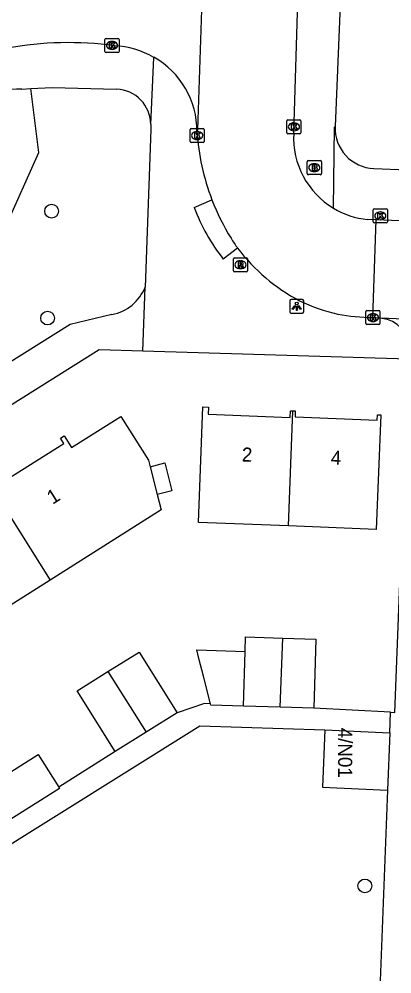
# Model space of a CAD drawing. Extents: x 160077 to 160945, y 386481 to 387498.
# Drawn here: x 160596.1 to 160622.7, y 386564.1 to 386632.1 of the extents above; entities that cross this region are included whole.
import ezdxf

# ---------------------------------------------------------------- set-up
doc = ezdxf.new("R2010")
doc.units = 0
for name, color, linetype in [('IMGEO_Boom', 7, 'Continuous'), ('IMGEO_Brandkraan', 7, 'Continuous'), ('IMGEO_Fietspad_open', 7, 'Continuous'), ('IMGEO_Groenvoorziening', 7, 'Continuous'), ('IMGEO_Kolk', 7, 'Continuous'), ('IMGEO_Lichtpunt', 7, 'Continuous'), ('IMGEO_Pand', 7, 'Continuous'), ('IMGEO_Pand_nummerreeks', 7, 'Continuous'), ('IMGEO_Rijbaan_lokaal_open', 7, 'Continuous'), ('IMGEO_Rioolput', 7, 'Continuous'), ('IMGEO_Voetpad_open', 7, 'Continuous')]:
    doc.layers.add(name, color=color, linetype=linetype)

msp = doc.modelspace()

# ---------------------------------------------------------------- linework, layer by layer
at = {"layer": 'IMGEO_Boom'}
for centre in [(160598.404, 386618.418), (160598.116, 386610.797), (160620.725, 386570.339)]:
    msp.add_circle(centre, 0.489, dxfattribs=at)
at = {"layer": 'IMGEO_Brandkraan'}
for p, q in [((160616.7, 386622.019), (160617.552, 386622.019)), ((160616.625, 386621.093), (160616.625, 386621.945)), ((160617.113, 386621.799), (160617.138, 386621.799)), ((160617.626, 386621.945), (160617.626, 386621.093)), ((160617.552, 386621.019), (160616.7, 386621.019)), ((160617.136, 386621.239), (160617.111, 386621.239))]:
    msp.add_line(p, q, dxfattribs=at)
for points in [[(160616.7, 386622.019), (160617.552, 386622.019)], [(160616.625, 386621.093), (160616.625, 386621.945)], [(160616.973, 386621.719), (160616.973, 386621.319), (160617.186, 386621.319)], [(160617.204, 386621.719), (160616.973, 386621.719)], [(160617.152, 386621.638), (160617.098, 386621.638), (160617.098, 386621.562)], [(160617.098, 386621.562), (160617.151, 386621.562)], [(160617.16, 386621.486), (160617.098, 386621.486), (160617.098, 386621.405)], [(160617.098, 386621.405), (160617.16, 386621.405)], [(160617.626, 386621.945), (160617.626, 386621.093)], [(160617.552, 386621.019), (160616.7, 386621.019)]]:
    msp.add_lwpolyline(points, dxfattribs=at)
for centre, radius, start, end in [((160616.702, 386621.943), 0.0765, 91.55205, 178.44795), ((160616.702, 386621.943), 0.0765, 91.55205, 178.44795), ((160617.55, 386621.943), 0.0765, 1.55205, 88.44795), ((160617.55, 386621.943), 0.0765, 1.55205, 88.44795), ((160617.153, 386621.6), 0.0379, 267.82845, 90.93552), ((160617.161, 386621.445), 0.0404, 269.87594, 90.50774), ((160617.192, 386621.57), 0.251, 268.66757, 293.53466), ((160617.208, 386621.574), 0.145, 59.4692, 91.53667), ((160617.233, 386621.621), 0.0922, 285.51372, 58.15012), ((160617.238, 386621.429), 0.105, 301.31148, 78.98903), ((160616.702, 386621.095), 0.0765, 181.55205, 268.44795), ((160616.702, 386621.095), 0.0765, 181.55205, 268.44795), ((160617.55, 386621.095), 0.0765, 271.55205, 358.44795), ((160617.55, 386621.095), 0.0765, 271.55205, 358.44795)]:
    msp.add_arc(centre, radius, start, end, dxfattribs=at)
for centre, major_axis, ratio, start_param, end_param in [((160617.112, 386621.519), (-0.387, 0.002), 0.722429, 4.712389, 7.853982), ((160617.137, 386621.519), (-0.39, 0.002), 0.717154, 1.570796, 4.712389)]:
    msp.add_ellipse(centre, major_axis=major_axis, ratio=ratio, start_param=start_param, end_param=end_param, dxfattribs=at)
at = {"layer": 'IMGEO_Fietspad_open'}
for points in [[(160621.93, 386610.761), (160621.303, 386610.835)], [(160622.55, 386582.717), (160622.865, 386582.684), (160623.826, 386607.863)], [(160622.493, 386581.239), (160622.55, 386582.717)], [(160622.337, 386577.163), (160621.458, 386554.303), (160620.682, 386533.986)]]:
    msp.add_lwpolyline(points, dxfattribs=at)
msp.add_arc((160621.762, 386608.674), 2.093, 358.59264, 85.40548, dxfattribs=at)
at = {"layer": 'IMGEO_Groenvoorziening'}
msp.add_lwpolyline([(160575.89, 386604.664), (160595.095, 386617.234), (160597.492, 386622.596), (160596.919, 386627.153)], dxfattribs=at)
at = {"layer": 'IMGEO_Kolk'}
for p, q in [((160602.208, 386629.806), (160602.208, 386630.658)), ((160602.283, 386630.732), (160603.135, 386630.732)), ((160602.696, 386630.512), (160602.721, 386630.512)), ((160603.209, 386630.658), (160603.209, 386629.806)), ((160603.135, 386629.732), (160602.283, 386629.732)), ((160602.719, 386629.952), (160602.694, 386629.952)), ((160615.171, 386624.005), (160615.171, 386624.857)), ((160615.246, 386624.931), (160616.098, 386624.931)), ((160615.659, 386624.711), (160615.684, 386624.711)), ((160616.172, 386624.857), (160616.172, 386624.005)), ((160608.279, 386623.38), (160608.279, 386624.232)), ((160608.354, 386624.306), (160609.206, 386624.306)), ((160608.767, 386624.086), (160608.792, 386624.086)), ((160609.28, 386624.232), (160609.28, 386623.38)), ((160615.682, 386624.151), (160615.657, 386624.151)), ((160608.79, 386623.526), (160608.765, 386623.526)), ((160616.098, 386623.931), (160615.246, 386623.931)), ((160609.206, 386623.306), (160608.354, 386623.306)), ((160621.402, 386618.586), (160622.254, 386618.586)), ((160621.327, 386617.66), (160621.327, 386618.512)), ((160621.815, 386618.366), (160621.84, 386618.366)), ((160622.328, 386618.512), (160622.328, 386617.66)), ((160622.254, 386617.586), (160621.402, 386617.586)), ((160621.838, 386617.806), (160621.813, 386617.806)), ((160620.802, 386610.409), (160620.802, 386611.261)), ((160620.877, 386611.335), (160621.729, 386611.335)), ((160621.29, 386611.115), (160621.315, 386611.115)), ((160621.803, 386611.261), (160621.803, 386610.409)), ((160621.313, 386610.555), (160621.288, 386610.555)), ((160621.729, 386610.335), (160620.877, 386610.335))]:
    msp.add_line(p, q, dxfattribs=at)
for points in [[(160602.208, 386629.806), (160602.208, 386630.658)], [(160602.283, 386630.732), (160603.135, 386630.732)], [(160602.529, 386630.432), (160602.652, 386630.432), (160602.652, 386630.281), (160602.782, 386630.432), (160602.946, 386630.432), (160602.8, 386630.281), (160602.953, 386630.032), (160602.801, 386630.032), (160602.716, 386630.196), (160602.652, 386630.129), (160602.652, 386630.032), (160602.529, 386630.032), (160602.529, 386630.432)], [(160603.209, 386630.658), (160603.209, 386629.806)], [(160603.135, 386629.732), (160602.283, 386629.732)], [(160615.171, 386624.005), (160615.171, 386624.857)], [(160615.246, 386624.931), (160616.098, 386624.931)], [(160616.172, 386624.857), (160616.172, 386624.005)], [(160608.279, 386623.38), (160608.279, 386624.232)], [(160608.354, 386624.306), (160609.206, 386624.306)], [(160609.28, 386624.232), (160609.28, 386623.38)], [(160615.492, 386624.631), (160615.615, 386624.631), (160615.615, 386624.48), (160615.745, 386624.631), (160615.909, 386624.631), (160615.763, 386624.48), (160615.916, 386624.231), (160615.764, 386624.231), (160615.679, 386624.395), (160615.615, 386624.328), (160615.615, 386624.231), (160615.492, 386624.231), (160615.492, 386624.631)], [(160608.6, 386624.006), (160608.723, 386624.006), (160608.723, 386623.855), (160608.853, 386624.006), (160609.017, 386624.006), (160608.871, 386623.855), (160609.024, 386623.606), (160608.872, 386623.606), (160608.787, 386623.77), (160608.723, 386623.703), (160608.723, 386623.606), (160608.6, 386623.606), (160608.6, 386624.006)], [(160616.098, 386623.931), (160615.246, 386623.931)], [(160609.206, 386623.306), (160608.354, 386623.306)], [(160621.402, 386618.586), (160622.254, 386618.586)], [(160621.327, 386617.66), (160621.327, 386618.512)], [(160621.648, 386618.286), (160621.771, 386618.286), (160621.771, 386618.135), (160621.901, 386618.286), (160622.065, 386618.286), (160621.919, 386618.135), (160622.072, 386617.886), (160621.92, 386617.886), (160621.835, 386618.05), (160621.771, 386617.983), (160621.771, 386617.886), (160621.648, 386617.886), (160621.648, 386618.286)], [(160622.328, 386618.512), (160622.328, 386617.66)], [(160622.254, 386617.586), (160621.402, 386617.586)], [(160620.802, 386610.409), (160620.802, 386611.261)], [(160620.877, 386611.335), (160621.729, 386611.335)], [(160621.803, 386611.261), (160621.803, 386610.409)], [(160621.123, 386611.035), (160621.246, 386611.035), (160621.246, 386610.884), (160621.376, 386611.035), (160621.54, 386611.035), (160621.394, 386610.884), (160621.547, 386610.635), (160621.395, 386610.635), (160621.31, 386610.799), (160621.246, 386610.732), (160621.246, 386610.635), (160621.123, 386610.635), (160621.123, 386611.035)], [(160621.729, 386610.335), (160620.877, 386610.335)]]:
    msp.add_lwpolyline(points, dxfattribs=at)
for centre, start, end in [((160602.285, 386630.656), 91.55205, 178.44795), ((160602.285, 386630.656), 91.55205, 178.44795), ((160603.133, 386630.656), 1.55205, 88.44795), ((160603.133, 386630.656), 1.55205, 88.44795), ((160602.285, 386629.808), 181.55205, 268.44795), ((160602.285, 386629.808), 181.55205, 268.44795), ((160603.133, 386629.808), 271.55205, 358.44795), ((160603.133, 386629.808), 271.55205, 358.44795), ((160615.248, 386624.855), 91.55205, 178.44795), ((160615.248, 386624.855), 91.55205, 178.44795), ((160616.096, 386624.855), 1.55205, 88.44795), ((160616.096, 386624.855), 1.55205, 88.44795), ((160608.356, 386624.23), 91.55205, 178.44795), ((160608.356, 386624.23), 91.55205, 178.44795), ((160609.204, 386624.23), 1.55205, 88.44795), ((160609.204, 386624.23), 1.55205, 88.44795), ((160608.356, 386623.382), 181.55205, 268.44795), ((160608.356, 386623.382), 181.55205, 268.44795), ((160609.204, 386623.382), 271.55205, 358.44795), ((160609.204, 386623.382), 271.55205, 358.44795), ((160615.248, 386624.007), 181.55205, 268.44795), ((160615.248, 386624.007), 181.55205, 268.44795), ((160616.096, 386624.007), 271.55205, 358.44795), ((160616.096, 386624.007), 271.55205, 358.44795), ((160621.404, 386618.51), 91.55205, 178.44795), ((160621.404, 386618.51), 91.55205, 178.44795), ((160622.252, 386618.51), 1.55205, 88.44795), ((160622.252, 386618.51), 1.55205, 88.44795), ((160621.404, 386617.662), 181.55205, 268.44795), ((160621.404, 386617.662), 181.55205, 268.44795), ((160622.252, 386617.662), 271.55205, 358.44795), ((160622.252, 386617.662), 271.55205, 358.44795), ((160620.879, 386611.259), 91.55205, 178.44795), ((160620.879, 386611.259), 91.55205, 178.44795), ((160621.727, 386611.259), 1.55205, 88.44795), ((160621.727, 386611.259), 1.55205, 88.44795), ((160620.879, 386610.411), 181.55205, 268.44795), ((160620.879, 386610.411), 181.55205, 268.44795), ((160621.727, 386610.411), 271.55205, 358.44795), ((160621.727, 386610.411), 271.55205, 358.44795)]:
    msp.add_arc(centre, 0.0765, start, end, dxfattribs=at)
for centre, major_axis, ratio, start_param, end_param in [((160602.695, 386630.232), (-0.387, 0.002), 0.722429, 4.712389, 7.853982), ((160602.72, 386630.232), (-0.39, 0.002), 0.717154, 1.570796, 4.712389), ((160615.658, 386624.431), (-0.387, 0.002), 0.722429, 4.712389, 7.853982), ((160615.683, 386624.431), (-0.39, 0.002), 0.717154, 1.570796, 4.712389), ((160608.766, 386623.806), (-0.387, 0.002), 0.722429, 4.712389, 7.853982), ((160608.791, 386623.806), (-0.39, 0.002), 0.717154, 1.570796, 4.712389), ((160621.814, 386618.086), (-0.387, 0.002), 0.722429, 4.712389, 7.853982), ((160621.839, 386618.086), (-0.39, 0.002), 0.717154, 1.570796, 4.712389), ((160621.289, 386610.835), (-0.387, 0.002), 0.722429, 4.712389, 7.853982), ((160621.314, 386610.835), (-0.39, 0.002), 0.717154, 1.570796, 4.712389)]:
    msp.add_ellipse(centre, major_axis=major_axis, ratio=ratio, start_param=start_param, end_param=end_param, dxfattribs=at)
at = {"layer": 'IMGEO_Lichtpunt'}
for p, q in [((160615.37, 386612.04), (160615.37, 386611.233)), ((160615.37, 386612.04), (160615.37, 386611.233)), ((160616.272, 386612.135), (160615.464, 386612.135)), ((160616.272, 386612.135), (160615.464, 386612.135)), ((160616.366, 386611.233), (160616.366, 386612.04)), ((160616.366, 386611.233), (160616.366, 386612.04)), ((160615.464, 386611.139), (160616.272, 386611.139)), ((160615.464, 386611.139), (160616.272, 386611.139))]:
    msp.add_line(p, q, dxfattribs=at)
for points in [[(160615.744, 386611.704), (160615.783, 386611.676), (160615.595, 386611.414), (160615.557, 386611.441), (160615.744, 386611.704)], [(160615.846, 386611.656), (160615.893, 386611.656), (160615.893, 386611.334), (160615.846, 386611.334), (160615.846, 386611.656)], [(160615.956, 386611.676), (160615.994, 386611.703), (160616.181, 386611.441), (160616.142, 386611.413), (160615.956, 386611.676)]]:
    msp.add_lwpolyline(points, dxfattribs=at)
msp.add_circle((160615.869, 386611.838), 0.0994, dxfattribs=at)
for centre, start, end in [((160615.464, 386612.04), 90, 180), ((160615.464, 386612.04), 90, 180), ((160616.272, 386612.04), 0, 90), ((160616.272, 386612.04), 0, 90), ((160615.464, 386611.233), 180, 270), ((160615.464, 386611.233), 180, 270), ((160616.272, 386611.233), 270, 0), ((160616.272, 386611.233), 270, 360)]:
    msp.add_arc(centre, 0.0946, start, end, dxfattribs=at)
at = {"layer": 'IMGEO_Pand'}
for points in [[(160615.275, 386595.984), (160608.87, 386596.233), (160609.19, 386604.473), (160609.576, 386604.458), (160609.557, 386603.947), (160615.402, 386603.72), (160615.421, 386604.196), (160615.595, 386604.189)], [(160593.962, 386599), (160594.099, 386599.086), (160594.316, 386598.742), (160599.266, 386601.868), (160599.035, 386602.235), (160599.302, 386602.403), (160599.83, 386601.568), (160603.349, 386603.79), (160605.32, 386600.668), (160605.437, 386600.208)], [(160615.595, 386604.189), (160615.77, 386604.182), (160615.753, 386603.758), (160621.611, 386603.53), (160621.626, 386603.911), (160621.855, 386603.902), (160621.538, 386595.74), (160615.275, 386595.984)], [(160615.275, 386595.984), (160615.595, 386604.189)], [(160605.437, 386600.208), (160606.48, 386600.473), (160606.98, 386598.501), (160605.937, 386598.237)], [(160605.437, 386600.208), (160605.937, 386598.237)], [(160593.962, 386599), (160598.297, 386592.135)], [(160605.937, 386598.237), (160606.216, 386597.135), (160598.297, 386592.135)], [(160598.297, 386592.135), (160593.101, 386588.854)], [(160612.189, 386587.044), (160612.221, 386588.082), (160614.892, 386587.999)], [(160614.7, 386583.073), (160614.892, 386587.999)], [(160614.892, 386587.999), (160617.231, 386587.927), (160617.078, 386582.999)], [(160602.415, 386585.614), (160604.634, 386586.999), (160607.341, 386582.663)], [(160609.724, 386583.307), (160609.225, 386585.272), (160608.901, 386586.548), (160608.748, 386587.153), (160612.189, 386587.044)], [(160612.068, 386583.155), (160612.189, 386587.044)], [(160602.929, 386579.908), (160600.221, 386584.244), (160602.415, 386585.614)], [(160602.415, 386585.614), (160605.144, 386581.291)], [(160612.068, 386583.155), (160609.744, 386583.227), (160609.724, 386583.307)], [(160607.341, 386582.663), (160605.144, 386581.291)], [(160614.7, 386583.073), (160612.068, 386583.155)], [(160617.078, 386582.999), (160614.7, 386583.073)], [(160605.144, 386581.291), (160602.929, 386579.908)], [(160617.883, 386581.451), (160617.696, 386577.376), (160622.337, 386577.163)], [(160617.883, 386581.451), (160622.493, 386581.239)], [(160622.493, 386581.239), (160622.337, 386577.163)], [(160593.263, 386577.06), (160597.45, 386579.695), (160598.909, 386577.377)], [(160598.909, 386577.377), (160598.972, 386577.277), (160594.789, 386574.644)]]:
    msp.add_lwpolyline(points, dxfattribs=at)
at = {"layer": 'IMGEO_Rijbaan_lokaal_open'}
for points in [[(160615.656, 386623.956), (160616.069, 386637.291), (160617.271, 386665.941), (160618.548, 386696.166), (160618.787, 386702.164)], [(160608.759, 386624.093), (160608.814, 386624.205), (160609.432, 386642.756), (160609.383, 386642.765)], [(160621.528, 386617.801), (160620.921, 386617.827)], [(160621.303, 386610.835), (160621.528, 386617.801)], [(160651.75, 386616.707), (160634.763, 386617.242), (160621.528, 386617.801)], [(160621.303, 386610.835), (160629.576, 386610.481)]]:
    msp.add_lwpolyline(points, dxfattribs=at)
for centre, radius, start, end in [((160599.615, 386605.668), 24.759, 82.40096, 100.21483), ((160602.531, 386623.886), 6.334, 60.15426, 86.75604), ((160602.768, 386624.146), 5.991, 359.49682, 60.88525), ((160625.328, 386625.201), 16.606, 183.82489, 201.05787), ((160621.504, 386623.652), 5.856, 177.02849, 239.02484), ((160625.35, 386625.206), 16.628, 201.04726, 211.63177), ((160621.502, 386623.655), 5.857, 239.05067, 264.30584), ((160620.139, 386621.882), 10.449, 211.10042, 215.71281), ((160622.359, 386623.92), 13.446, 217.23891, 242.10591), ((160621.125, 386622.159), 11.315, 243.4579, 258.11562), ((160621.608, 386626.536), 15.704, 259.68189, 268.88788)]:
    msp.add_arc(centre, radius, start, end, dxfattribs=at)
at = {"layer": 'IMGEO_Rioolput'}
for p, q in [((160611.363, 386614.175), (160611.363, 386615.027)), ((160611.438, 386615.101), (160612.29, 386615.101)), ((160611.851, 386614.881), (160611.876, 386614.881)), ((160612.364, 386615.027), (160612.364, 386614.175)), ((160612.29, 386614.101), (160611.438, 386614.101)), ((160611.874, 386614.321), (160611.849, 386614.321))]:
    msp.add_line(p, q, dxfattribs=at)
for points in [[(160611.363, 386614.175), (160611.363, 386615.027)], [(160611.438, 386615.101), (160612.29, 386615.101)], [(160611.952, 386614.799), (160611.7, 386614.801), (160611.7, 386614.401)], [(160611.7, 386614.401), (160611.824, 386614.401), (160611.824, 386614.563), (160611.835, 386614.563)], [(160611.878, 386614.72), (160611.824, 386614.72), (160611.824, 386614.639)], [(160611.824, 386614.639), (160611.876, 386614.639)], [(160611.882, 386614.534), (160611.953, 386614.401), (160612.093, 386614.401), (160612.028, 386614.527)], [(160612.364, 386615.027), (160612.364, 386614.175)], [(160612.29, 386614.101), (160611.438, 386614.101)]]:
    msp.add_lwpolyline(points, dxfattribs=at)
for centre, radius, start, end in [((160611.44, 386615.025), 0.0765, 91.55205, 178.44795), ((160611.44, 386615.025), 0.0765, 91.55205, 178.44795), ((160611.834, 386614.51), 0.0533, 26.02933, 88.69889), ((160611.86, 386614.828), 0.19, 274.7715, 282.96867), ((160611.884, 386614.624), 0.0964, 77.00612, 93.18647), ((160611.898, 386614.681), 0.0378, 276.66336, 79.67722), ((160611.951, 386614.689), 0.109, 350.36119, 89.41601), ((160611.949, 386614.689), 0.112, 277.58423, 350.98172), ((160611.933, 386614.474), 0.108, 29.51342, 73.79051), ((160612.288, 386615.025), 0.0765, 1.55205, 88.44795), ((160612.288, 386615.025), 0.0765, 1.55205, 88.44795), ((160611.44, 386614.177), 0.0765, 181.55205, 268.44795), ((160611.44, 386614.177), 0.0765, 181.55205, 268.44795), ((160612.288, 386614.177), 0.0765, 271.55205, 358.44795), ((160612.288, 386614.177), 0.0765, 271.55205, 358.44795)]:
    msp.add_arc(centre, radius, start, end, dxfattribs=at)
for centre, major_axis, ratio, start_param, end_param in [((160611.85, 386614.601), (-0.387, 0.002), 0.722429, 4.712389, 7.853982), ((160611.875, 386614.601), (-0.39, 0.002), 0.717154, 1.570796, 4.712389)]:
    msp.add_ellipse(centre, major_axis=major_axis, ratio=ratio, start_param=start_param, end_param=end_param, dxfattribs=at)
at = {"layer": 'IMGEO_Voetpad_open'}
for points in [[(160621.394, 386691.978), (160618.61, 386624.44)], [(160605.469, 386624.584), (160605.683, 386629.38)], [(160596.284, 386627.12), (160596.919, 386627.153)], [(160596.919, 386627.153), (160598.454, 386627.234), (160603.036, 386627.12)], [(160605.469, 386624.584), (160605.476, 386624.244), (160605.073, 386613.009)], [(160618.49, 386618.632), (160618.573, 386624.407), (160618.61, 386624.44)], [(160621.359, 386621.46), (160643.564, 386620.565)], [(160608.56, 386618.69), (160609.831, 386619.234)], [(160611.655, 386615.783), (160610.638, 386614.997)], [(160604.913, 386608.442), (160605.073, 386613.009)], [(160602.696, 386611.053), (160599.738, 386610.339), (160580.063, 386598.024)], [(160604.913, 386608.442), (160601.794, 386608.537), (160573.159, 386590.564)], [(160623.826, 386607.863), (160604.913, 386608.442)], [(160609.724, 386583.307), (160609.3, 386583.335), (160607.341, 386582.663)], [(160622.55, 386582.717), (160617.078, 386582.999)], [(160585.687, 386567.177), (160588.148, 386568.717), (160608.971, 386581.747), (160617.883, 386581.451)], [(160602.929, 386579.908), (160598.909, 386577.377)]]:
    msp.add_lwpolyline(points, dxfattribs=at)
for centre, radius, start, end in [((160596.614, 386615.072), 12.052, 91.56832, 105.69772), ((160602.926, 386624.579), 2.543, 0.10415, 87.52087), ((160621.474, 386624.324), 2.867, 177.69061, 267.69142), ((160621.548, 386623.567), 13.874, 200.5814, 218.15031), ((160602.1, 386614.199), 3.202, 280.72068, 338.18029)]:
    msp.add_arc(centre, radius, start, end, dxfattribs=at)

# ---------------------------------------------------------------- texts
at = {"layer": 'IMGEO_Pand_nummerreeks'}
for s, rotation, p in [('2', 358.00679, (160611.946, 386600.584)), ('4', 358.00679, (160618.283, 386600.363)), ('1', 32.27471, (160598.471, 386597.486)), ('4/N01', 269.99979, (160618.822, 386581.609))]:
    msp.add_text(s, height=1, rotation=rotation, dxfattribs=at).set_placement(p)

doc.saveas('drawing.dxf')
